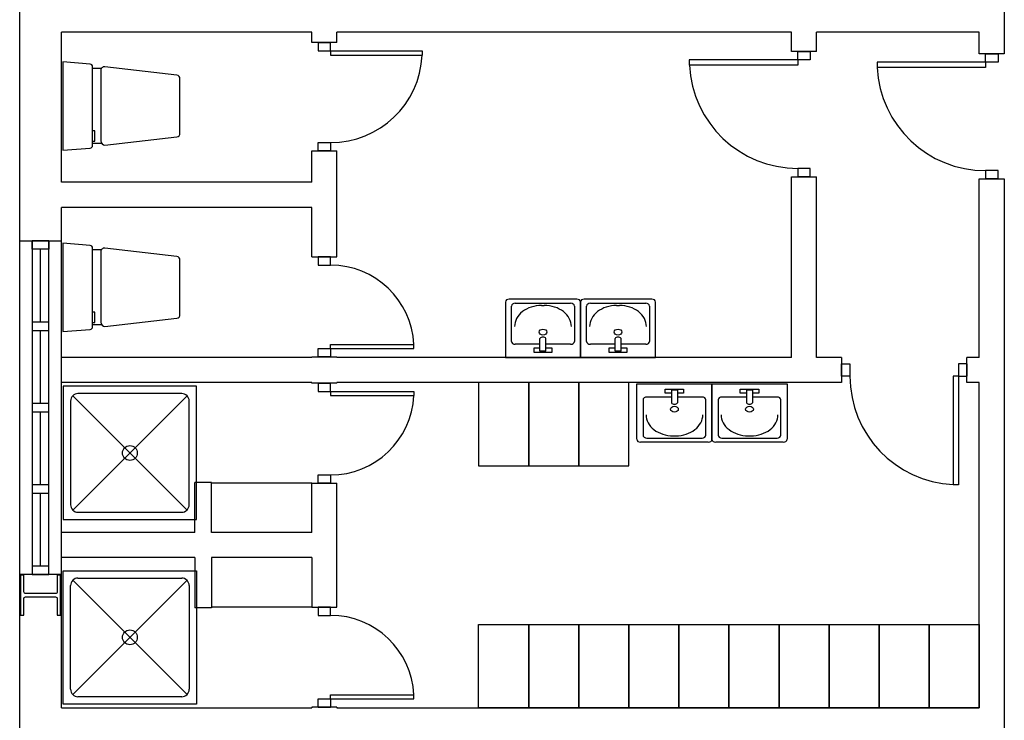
# Model space of a CAD drawing. Header units: millimetres. Extents: x -559 to 10735, y -2326 to 222.
# Tile 637 of 656: x 8330 to 8362, y -820 to -798. Entities that reach past the tile are written whole.
import ezdxf

# ---------------------------------------------------------------- set-up
doc = ezdxf.new("R2010")
doc.units = ezdxf.units.MM
doc.header["$LTSCALE"] = 4
doc.layers.add('Planta Baixa', color=251, linetype='Continuous')

# ---------------------------------------------------------------- blocks, each defined once
blk = doc.blocks.new('A1095D1-flat-13-flat-1')
at = {"color": 9}
for p, q in [((-0.3, 0), (-0.3, -0.5)), ((0, 0), (-0.3, 0)), ((0, -0.5), (0, 0)), ((-0.3, -0.5), (0, -0.5))]:
    blk.add_line(p, q, dxfattribs=at)
blk = doc.blocks.new('A1095D1-flat-12-flat-1')
at = {"color": 9}
for p, q in [((-0.3, 0), (-0.3, -0.5)), ((0, 0), (-0.3, 0)), ((0, -0.5), (0, 0)), ((-0.3, -0.5), (0, -0.5))]:
    blk.add_line(p, q, dxfattribs=at)
blk = doc.blocks.new('A1095D1-flat-11-flat-1')
at = {"color": 9}
for p, q in [((-0.3, 0), (-0.3, -0.5)), ((0, 0), (-0.3, 0)), ((0, -0.5), (0, 0)), ((-0.3, -0.5), (0, -0.5))]:
    blk.add_line(p, q, dxfattribs=at)
blk = doc.blocks.new('AUD30D1S-flat-7-flat-1')
at = {"color": 9}
for p, q in [((0, -0.25), (0, -0.2257)), ((0, -0.2257), (0.4999, -0.2257)), ((0.4999, -0.25), (0.4999, -0.2257)), ((0, -0.25), (0.4999, -0.25))]:
    blk.add_line(p, q, dxfattribs=at)
blk.add_ellipse((0, -0.25), major_axis=(-0.3535, 0.3535), ratio=1, start_param=3.975621, end_param=5.497787, dxfattribs=at)
blk = doc.blocks.new('A1064DA-flat-2-flat-1')
at = {"color": 9}
for p, q in [((0, -0.4), (0, 0.4)), ((0, 0.4), (0.8, 0.4)), ((0.0889, 0.3556), (0.7111, 0.3556)), ((0.8, 0.4), (0.8, -0.4)), ((0.0444, -0.3111), (0.0444, 0.3111)), ((0.7425, 0.3425), (0.0575, -0.3425)), ((0.0575, 0.3425), (0.7425, -0.3425)), ((0.7556, 0.3111), (0.7556, -0.3111)), ((0.8, -0.4), (0, -0.4)), ((0.7111, -0.3556), (0.0889, -0.3556))]:
    blk.add_line(p, q, dxfattribs=at)
for centre, major_axis, start_param, end_param in [((0.0889, 0.3111), (0.0314, -0.0314), 2.356194, 3.926992), ((0.7111, 0.3111), (0.0314, -0.0314), 0.785397, 2.356195), ((0.4, 0), (0.0314, -0.0314), 0.785398, 7.068583), ((0.0889, -0.3111), (-0.0314, -0.0314), -0.785399, 0.785399), ((0.7111, -0.3111), (-0.0314, -0.0314), 0.785397, 2.356195)]:
    blk.add_ellipse(centre, major_axis=major_axis, ratio=1, start_param=start_param, end_param=end_param, dxfattribs=at)
blk = doc.blocks.new('AUD18D1S-flat-38-flat-1')
at = {"color": 9}
for p, q in [((-0.075, 0), (0.075, 0)), ((0.075, -0.6), (-0.075, -0.6))]:
    blk.add_line(p, q, dxfattribs=at)
blk = doc.blocks.new('AUD19D1S-flat-38-flat-1')
at = {"color": 9}
for p, q in [((0, 0), (0, 0)), ((0, -0.6), (0, -0.6))]:
    blk.add_line(p, q, dxfattribs=at)
blk = doc.blocks.new('AUD37D1S-flat-100-flat-1')
at = {"color": 9}
for p, q in [((0.0375, 0), (-0.0375, 0)), ((-0.0375, 0), (-0.0375, -0.05)), ((0.0375, -0.05), (0.0375, 0)), ((-0.0375, -0.05), (0.0375, -0.05))]:
    blk.add_line(p, q, dxfattribs=at)
at = {"color": 9, "oblique": 22.61986, "width": 1.083333, "flags": 3}
for p in [(-0.0375, -0.05), (0, -0.05), (0.0375, -0.05)]:
    blk.add_attdef('JAMBPT', p, '', height=0.00588, rotation=326.30993, dxfattribs=at)
at = {"color": 9, "width": 0.666667, "flags": 3}
for p in [(0, -0.05), (0.0375, -0.05)]:
    blk.add_attdef('JAMBPT', p, '', height=0.0075, rotation=270, dxfattribs=at)
blk = doc.blocks.new('AUD37D1S-flat-99-flat-1')
at = {"color": 9}
for p, q in [((-0.0375, 0.05), (0.0375, 0.05)), ((-0.0375, 0), (-0.0375, 0.05)), ((0.0375, 0), (-0.0375, 0)), ((0.0375, 0.05), (0.0375, 0))]:
    blk.add_line(p, q, dxfattribs=at)
at = {"color": 9, "text_generation_flag": 4, "flags": 3}
for p, height, rotation, width in [((-0.0375, 0.05), 0.00588, 33.69007, 1.083333), ((0, 0.05), 0.0075, 90, 0.666667), ((0, 0.05), 0.00588, 33.69007, 1.083333), ((0.0375, 0.05), 0.0075, 90, 0.666667), ((0.0375, 0.05), 0.00588, 33.69007, 1.083333)]:
    blk.add_attdef('JAMBPT', p, '', height=height, rotation=rotation, dxfattribs=dict(at, width=width))
blk = doc.blocks.new('AUD41D1S-flat-24-flat-1')
at = {"color": 9}
for p, q in [((0.0375, 0.3), (-0.0375, 0.3)), ((-0.0375, -0.3), (0.0375, -0.3))]:
    blk.add_line(p, q, dxfattribs=at)
blk = doc.blocks.new('AUD30D1S-flat-6-flat-1')
at = {"color": 9}
for p, q in [((0, 0.25), (0, 0.2257)), ((0, 0.25), (0.4999, 0.25)), ((0.4999, 0.25), (0.4999, 0.2257)), ((0, 0.2257), (0.4999, 0.2257))]:
    blk.add_line(p, q, dxfattribs=at)
blk.add_ellipse((0, 0.25), major_axis=(-0.3535, -0.3535), ratio=1, start_param=0.785398, end_param=2.307564, dxfattribs=at)
blk = doc.blocks.new('AUD41D1S-flat-23-flat-1')
at = {"color": 9}
for p, q in [((-0.0375, 0.3), (0.0375, 0.3)), ((0.0375, -0.3), (-0.0375, -0.3))]:
    blk.add_line(p, q, dxfattribs=at)
blk = doc.blocks.new('AUD37D1S-flat-98-flat-1')
at = {"color": 9}
for p, q in [((0.0375, 0), (-0.0375, 0)), ((-0.0375, 0), (-0.0375, -0.05)), ((0.0375, -0.05), (0.0375, 0)), ((-0.0375, -0.05), (0.0375, -0.05))]:
    blk.add_line(p, q, dxfattribs=at)
at = {"color": 9, "oblique": 22.61986, "width": 1.083333, "flags": 3}
for p in [(-0.0375, -0.05), (0, -0.05), (0.0375, -0.05)]:
    blk.add_attdef('JAMBPT', p, '', height=0.00588, rotation=326.30993, dxfattribs=at)
at = {"color": 9, "width": 0.666667, "flags": 3}
for p in [(0, -0.05), (0.0375, -0.05)]:
    blk.add_attdef('JAMBPT', p, '', height=0.0075, rotation=270, dxfattribs=at)
blk = doc.blocks.new('AUD37D1S-flat-97-flat-1')
at = {"color": 9}
for p, q in [((-0.0375, 0.05), (0.0375, 0.05)), ((-0.0375, 0), (-0.0375, 0.05)), ((0.0375, 0), (-0.0375, 0)), ((0.0375, 0.05), (0.0375, 0))]:
    blk.add_line(p, q, dxfattribs=at)
at = {"color": 9, "text_generation_flag": 4, "flags": 3}
for p, height, rotation, width in [((-0.0375, 0.05), 0.00588, 33.69007, 1.083333), ((0, 0.05), 0.0075, 90, 0.666667), ((0, 0.05), 0.00588, 33.69007, 1.083333), ((0.0375, 0.05), 0.0075, 90, 0.666667), ((0.0375, 0.05), 0.00588, 33.69007, 1.083333)]:
    blk.add_attdef('JAMBPT', p, '', height=height, rotation=rotation, dxfattribs=dict(at, width=width))
blk = doc.blocks.new('AUD19D1S-flat-37-flat-1')
at = {"color": 9}
for p, q in [((0, 0.6), (0, 0.6)), ((0, 0), (0, 0))]:
    blk.add_line(p, q, dxfattribs=at)
blk = doc.blocks.new('AUD18D1S-flat-37-flat-1')
at = {"color": 9}
for p, q in [((0.075, 0.6), (-0.075, 0.6)), ((-0.075, 0), (0.075, 0))]:
    blk.add_line(p, q, dxfattribs=at)
blk = doc.blocks.new('A1138DB-flat-5-flat-1')
at = {"color": 9}
for p, q in [((-0.225, -0.3325), (-0.225, 0)), ((-0.225, 0), (0.225, 0)), ((0.225, 0), (0.225, -0.3325)), ((-0.0551, -0.0563), (-0.0551, -0.0319)), ((-0.0551, -0.0319), (0.0551, -0.0319)), ((-0.018, -0.0563), (-0.0551, -0.0563)), ((-0.018, -0.0382), (-0.018, -0.1144)), ((0.018, -0.0382), (-0.018, -0.0382)), ((0.018, -0.0382), (0.018, -0.1144)), ((0.0551, -0.0563), (0.018, -0.0563)), ((0.0551, -0.0319), (0.0551, -0.0563)), ((-0.1882, -0.0968), (-0.1882, -0.3081)), ((-0.018, -0.0793), (-0.1657, -0.0793)), ((0.1657, -0.0793), (0.018, -0.0793)), ((0.1882, -0.3081), (0.1882, -0.0968)), ((0.2025, -0.35), (-0.2025, -0.35)), ((-0.1882, -0.3081), (-0.1882, -0.3081)), ((-0.1657, -0.3256), (0.1657, -0.3256)), ((-0.0082, -0.3116), (0.0082, -0.3116))]:
    blk.add_line(p, q, dxfattribs=at)
for centre, major_axis, start_param, end_param in [((-0.1657, -0.0968), (-0.0225, 0), 4.712388, 6.283186), ((0, -0.1058), (0.0212, 0), 3.694408, 5.73037), ((0.1657, -0.0968), (-0.0225, 0), 3.141592, 4.71239), ((0, -0.1521), (-0.0232, 0), 1.570796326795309, 7.853981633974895), ((-0.0082, -0.1856), (0.162, 0), 3.141592, 4.71239), ((0.0082, -0.1856), (0.162, 0), 4.712388, 6.283186), ((-0.2025, -0.3325), (-0.0225, 0), 0, 1.570796), ((-0.1657, -0.3081), (0.0225, 0), 3.141592, 4.71239), ((0.1657, -0.3081), (0.0225, 0), 4.712388, 6.283186), ((0.2025, -0.3325), (0.0225, 0), 4.712389, 6.283185)]:
    blk.add_ellipse(centre, major_axis=major_axis, ratio=0.777778, start_param=start_param, end_param=end_param, dxfattribs=at)
blk = doc.blocks.new('A1138DB-flat-4-flat-1')
at = {"color": 9}
for p, q in [((-0.225, 0.3325), (-0.225, 0)), ((0.2025, 0.35), (-0.2025, 0.35)), ((-0.1882, 0.0968), (-0.1882, 0.3081)), ((-0.1882, 0.3081), (-0.1882, 0.3081)), ((-0.1657, 0.3256), (0.1657, 0.3256)), ((-0.0082, 0.3116), (0.0082, 0.3116)), ((0.1882, 0.3081), (0.1882, 0.0968)), ((0.225, 0), (0.225, 0.3325)), ((-0.018, 0.0793), (-0.1657, 0.0793)), ((-0.018, 0.0382), (-0.018, 0.1144)), ((0.018, 0.0382), (0.018, 0.1144)), ((0.1657, 0.0793), (0.018, 0.0793)), ((-0.225, 0), (0.225, 0)), ((-0.0551, 0.0563), (-0.0551, 0.0319)), ((-0.018, 0.0563), (-0.0551, 0.0563)), ((-0.0551, 0.0319), (0.0551, 0.0319)), ((0.018, 0.0382), (-0.018, 0.0382)), ((0.0551, 0.0563), (0.018, 0.0563)), ((0.0551, 0.0319), (0.0551, 0.0563))]:
    blk.add_line(p, q, dxfattribs=at)
for centre, major_axis, start_param, end_param in [((-0.2025, 0.3325), (-0.0225, 0), -1.570796, 0), ((-0.1657, 0.3081), (0.0225, 0), 1.570796, 3.141593), ((-0.0082, 0.1856), (0.162, 0), 1.570796, 3.141593), ((0.0082, 0.1856), (0.162, 0), -0.000001, 1.570797), ((0.1657, 0.3081), (0.0225, 0), -0.000001, 1.570797), ((0.2025, 0.3325), (0.0225, 0), 0, 1.570796), ((0, 0.1521), (-0.0232, 0), -1.570796, 4.712389), ((0, 0.1058), (0.0212, 0), 0.552816, 2.588777), ((-0.1657, 0.0968), (-0.0225, 0), -0.000001, 1.570797), ((0.1657, 0.0968), (-0.0225, 0), 1.570796, 3.141593)]:
    blk.add_ellipse(centre, major_axis=major_axis, ratio=0.777778, start_param=start_param, end_param=end_param, dxfattribs=at)
blk = doc.blocks.new('A1138DB-flat-3-flat-1')
at = {"color": 9}
for p, q in [((-0.225, -0.3325), (-0.225, 0)), ((-0.225, 0), (0.225, 0)), ((0.225, 0), (0.225, -0.3325)), ((-0.0551, -0.0563), (-0.0551, -0.0319)), ((-0.0551, -0.0319), (0.0551, -0.0319)), ((-0.018, -0.0563), (-0.0551, -0.0563)), ((-0.018, -0.0382), (-0.018, -0.1144)), ((0.018, -0.0382), (-0.018, -0.0382)), ((0.018, -0.0382), (0.018, -0.1144)), ((0.0551, -0.0563), (0.018, -0.0563)), ((0.0551, -0.0319), (0.0551, -0.0563)), ((-0.1882, -0.0968), (-0.1882, -0.3081)), ((-0.018, -0.0793), (-0.1657, -0.0793)), ((0.1657, -0.0793), (0.018, -0.0793)), ((0.1882, -0.3081), (0.1882, -0.0968)), ((0.2025, -0.35), (-0.2025, -0.35)), ((-0.1882, -0.3081), (-0.1882, -0.3081)), ((-0.1657, -0.3256), (0.1657, -0.3256)), ((-0.0082, -0.3116), (0.0082, -0.3116))]:
    blk.add_line(p, q, dxfattribs=at)
for centre, major_axis, start_param, end_param in [((-0.1657, -0.0968), (-0.0225, 0), 4.712388, 6.283186), ((0, -0.1058), (0.0212, 0), 3.694408, 5.73037), ((0.1657, -0.0968), (-0.0225, 0), 3.141592, 4.71239), ((0, -0.1521), (-0.0232, 0), 1.570796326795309, 7.853981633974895), ((-0.0082, -0.1856), (0.162, 0), 3.141592, 4.71239), ((0.0082, -0.1856), (0.162, 0), 4.712388, 6.283186), ((-0.2025, -0.3325), (-0.0225, 0), 0, 1.570796), ((-0.1657, -0.3081), (0.0225, 0), 3.141592, 4.71239), ((0.1657, -0.3081), (0.0225, 0), 4.712388, 6.283186), ((0.2025, -0.3325), (0.0225, 0), 4.712389, 6.283185)]:
    blk.add_ellipse(centre, major_axis=major_axis, ratio=0.777778, start_param=start_param, end_param=end_param, dxfattribs=at)
blk = doc.blocks.new('AUD29D1S-flat-21-flat-1')
at = {"color": 9}
for p, q in [((0.325, 0), (0.2934, 0)), ((0.2934, 0), (0.2934, -0.65)), ((0.325, 0), (0.325, -0.65)), ((0.325, -0.65), (0.2934, -0.65))]:
    blk.add_line(p, q, dxfattribs=at)
blk.add_ellipse((0.325, 0), major_axis=(0.4596, 0.4596), ratio=1, start_param=2.356194, end_param=3.878361, dxfattribs=at)
blk = doc.blocks.new('AUD41D1S-flat-22-flat-1')
at = {"color": 9}
for p, q in [((-0.375, -0.0375), (-0.375, 0.0375)), ((0.375, 0.0375), (0.375, -0.0375))]:
    blk.add_line(p, q, dxfattribs=at)
blk = doc.blocks.new('AUD37D1S-flat-96-flat-1')
at = {"color": 9}
for p, q in [((-0.05, 0.0375), (-0.05, -0.0375)), ((0, 0.0375), (-0.05, 0.0375)), ((0, -0.0375), (0, 0.0375)), ((-0.05, -0.0375), (0, -0.0375))]:
    blk.add_line(p, q, dxfattribs=at)
at = {"color": 9, "width": 0.666667, "flags": 3}
for p in [(-0.05, 0), (-0.05, -0.0375)]:
    blk.add_attdef('JAMBPT', p, '', height=0.0075, rotation=180, dxfattribs=at)
at = {"color": 9, "oblique": 22.61986, "width": 1.083333, "flags": 3}
for p in [(-0.05, 0.0375), (-0.05, 0), (-0.05, -0.0375)]:
    blk.add_attdef('JAMBPT', p, '', height=0.00588, rotation=236.30993, dxfattribs=at)
blk = doc.blocks.new('AUD37D1S-flat-95-flat-1')
at = {"color": 9}
for p, q in [((0, -0.0375), (0, 0.0375)), ((0, 0.0375), (0.05, 0.0375)), ((0.05, 0.0375), (0.05, -0.0375)), ((0.05, -0.0375), (0, -0.0375))]:
    blk.add_line(p, q, dxfattribs=at)
at = {"color": 9, "text_generation_flag": 4, "width": 1.083333, "flags": 3}
for p in [(0.05, 0.0375), (0.05, 0), (0.05, -0.0375)]:
    blk.add_attdef('JAMBPT', p, '', height=0.00588, rotation=303.69007, dxfattribs=at)
at = {"color": 9, "text_generation_flag": 4, "width": 0.666667, "flags": 3}
for p in [(0.05, 0), (0.05, -0.0375)]:
    blk.add_attdef('JAMBPT', p, '', height=0.0075, dxfattribs=at)
blk = doc.blocks.new('AUD19D1S-flat-36-flat-1')
at = {"color": 9}
for p, q in [((0, 0), (0, 0)), ((0.75, 0), (0.75, 0))]:
    blk.add_line(p, q, dxfattribs=at)
blk = doc.blocks.new('AUD18D1S-flat-36-flat-1')
at = {"color": 9}
for p, q in [((0, 0.075), (0, -0.075)), ((0.75, -0.075), (0.75, 0.075))]:
    blk.add_line(p, q, dxfattribs=at)
blk = doc.blocks.new('AUD29D1S-flat-20-flat-1')
at = {"color": 9}
for p, q in [((-0.65, 0.325), (-0.65, 0.2934)), ((0, 0.325), (-0.65, 0.325)), ((0, 0.325), (0, 0.2934)), ((0, 0.2934), (-0.65, 0.2934))]:
    blk.add_line(p, q, dxfattribs=at)
blk.add_ellipse((0, 0.325), major_axis=(0.4596, -0.4596), ratio=1, start_param=-2.307564, end_param=-0.785398, dxfattribs=at)
blk = doc.blocks.new('AUD41D1S-flat-21-flat-1')
at = {"color": 9}
for p, q in [((-0.0375, 0.375), (0.0375, 0.375)), ((0.0375, -0.375), (-0.0375, -0.375))]:
    blk.add_line(p, q, dxfattribs=at)
blk = doc.blocks.new('AUD37D1S-flat-94-flat-1')
at = {"color": 9}
for p, q in [((-0.0375, 0.05), (-0.0375, 0)), ((0.0375, 0.05), (-0.0375, 0.05)), ((-0.0375, 0), (0.0375, 0)), ((0.0375, 0), (0.0375, 0.05))]:
    blk.add_line(p, q, dxfattribs=at)
at = {"color": 9, "oblique": 22.61986, "width": 1.083333, "flags": 3}
for p in [(-0.0375, 0.05), (0, 0.05), (0.0375, 0.05)]:
    blk.add_attdef('JAMBPT', p, '', height=0.00588, rotation=146.30993, dxfattribs=at)
at = {"color": 9, "width": 0.666667, "flags": 3}
for p in [(-0.0375, 0.05), (0, 0.05)]:
    blk.add_attdef('JAMBPT', p, '', height=0.0075, rotation=90, dxfattribs=at)
blk = doc.blocks.new('AUD37D1S-flat-93-flat-1')
at = {"color": 9}
for p, q in [((-0.0375, 0), (0.0375, 0)), ((-0.0375, -0.05), (-0.0375, 0)), ((0.0375, 0), (0.0375, -0.05)), ((0.0375, -0.05), (-0.0375, -0.05))]:
    blk.add_line(p, q, dxfattribs=at)
at = {"color": 9, "text_generation_flag": 4, "flags": 3}
for p, height, rotation, width in [((-0.0375, -0.05), 0.00588, 213.69007, 1.083333), ((-0.0375, -0.05), 0.0075, 270, 0.666667), ((0, -0.05), 0.00588, 213.69007, 1.083333), ((0, -0.05), 0.0075, 270, 0.666667), ((0.0375, -0.05), 0.00588, 213.69007, 1.083333)]:
    blk.add_attdef('JAMBPT', p, '', height=height, rotation=rotation, dxfattribs=dict(at, width=width))
blk = doc.blocks.new('AUD19D1S-flat-35-flat-1')
at = {"color": 9}
for p, q in [((0, 0), (0, 0)), ((0, -0.75), (0, -0.75))]:
    blk.add_line(p, q, dxfattribs=at)
blk = doc.blocks.new('AUD18D1S-flat-35-flat-1')
at = {"color": 9}
for p, q in [((0.075, 0), (-0.075, 0)), ((-0.075, -0.75), (0.075, -0.75))]:
    blk.add_line(p, q, dxfattribs=at)
blk = doc.blocks.new('AUD29D1S-flat-19-flat-1')
at = {"color": 9}
for p, q in [((-0.65, 0.325), (-0.65, 0.2934)), ((0, 0.325), (-0.65, 0.325)), ((0, 0.325), (0, 0.2934)), ((0, 0.2934), (-0.65, 0.2934))]:
    blk.add_line(p, q, dxfattribs=at)
blk.add_ellipse((0, 0.325), major_axis=(0.4596, -0.4596), ratio=1, start_param=-2.307564, end_param=-0.785398, dxfattribs=at)
blk = doc.blocks.new('AUD41D1S-flat-20-flat-1')
at = {"color": 9}
for p, q in [((-0.0375, 0.375), (0.0375, 0.375)), ((0.0375, -0.375), (-0.0375, -0.375))]:
    blk.add_line(p, q, dxfattribs=at)
blk = doc.blocks.new('AUD37D1S-flat-92-flat-1')
at = {"color": 9}
for p, q in [((-0.0375, 0.05), (-0.0375, 0)), ((0.0375, 0.05), (-0.0375, 0.05)), ((-0.0375, 0), (0.0375, 0)), ((0.0375, 0), (0.0375, 0.05))]:
    blk.add_line(p, q, dxfattribs=at)
at = {"color": 9, "oblique": 22.61986, "width": 1.083333, "flags": 3}
for p in [(-0.0375, 0.05), (0, 0.05), (0.0375, 0.05)]:
    blk.add_attdef('JAMBPT', p, '', height=0.00588, rotation=146.30993, dxfattribs=at)
at = {"color": 9, "width": 0.666667, "flags": 3}
for p in [(-0.0375, 0.05), (0, 0.05)]:
    blk.add_attdef('JAMBPT', p, '', height=0.0075, rotation=90, dxfattribs=at)
blk = doc.blocks.new('AUD37D1S-flat-91-flat-1')
at = {"color": 9}
for p, q in [((-0.0375, 0), (0.0375, 0)), ((-0.0375, -0.05), (-0.0375, 0)), ((0.0375, 0), (0.0375, -0.05)), ((0.0375, -0.05), (-0.0375, -0.05))]:
    blk.add_line(p, q, dxfattribs=at)
at = {"color": 9, "text_generation_flag": 4, "flags": 3}
for p, height, rotation, width in [((-0.0375, -0.05), 0.00588, 213.69007, 1.083333), ((-0.0375, -0.05), 0.0075, 270, 0.666667), ((0, -0.05), 0.00588, 213.69007, 1.083333), ((0, -0.05), 0.0075, 270, 0.666667), ((0.0375, -0.05), 0.00588, 213.69007, 1.083333)]:
    blk.add_attdef('JAMBPT', p, '', height=height, rotation=rotation, dxfattribs=dict(at, width=width))
blk = doc.blocks.new('AUD19D1S-flat-34-flat-1')
at = {"color": 9}
for p, q in [((0, 0), (0, 0)), ((0, -0.75), (0, -0.75))]:
    blk.add_line(p, q, dxfattribs=at)
blk = doc.blocks.new('AUD18D1S-flat-34-flat-1')
at = {"color": 9}
for p, q in [((0.075, 0), (-0.075, 0)), ((-0.075, -0.75), (0.075, -0.75))]:
    blk.add_line(p, q, dxfattribs=at)
blk = doc.blocks.new('A1095D1-flat-10-flat-1')
at = {"color": 9}
for p, q in [((-0.3, 0), (-0.3, 0.5)), ((-0.3, 0.5), (0, 0.5)), ((0, 0.5), (0, 0)), ((0, 0), (-0.3, 0))]:
    blk.add_line(p, q, dxfattribs=at)
blk = doc.blocks.new('A1095D1-flat-9-flat-1')
at = {"color": 9}
for p, q in [((-0.3, 0), (-0.3, 0.5)), ((-0.3, 0.5), (0, 0.5)), ((0, 0.5), (0, 0)), ((0, 0), (-0.3, 0))]:
    blk.add_line(p, q, dxfattribs=at)
blk = doc.blocks.new('A1095D1-flat-8-flat-1')
at = {"color": 9}
for p, q in [((-0.3, 0), (-0.3, 0.5)), ((-0.3, 0.5), (0, 0.5)), ((0, 0.5), (0, 0)), ((0, 0), (-0.3, 0))]:
    blk.add_line(p, q, dxfattribs=at)
blk = doc.blocks.new('A1095D1-flat-7-flat-1')
at = {"color": 9}
for p, q in [((-0.3, 0), (-0.3, 0.5)), ((-0.3, 0.5), (0, 0.5)), ((0, 0.5), (0, 0)), ((0, 0), (-0.3, 0))]:
    blk.add_line(p, q, dxfattribs=at)
blk = doc.blocks.new('A1095D1-flat-6-flat-1')
at = {"color": 9}
for p, q in [((-0.3, 0), (-0.3, 0.5)), ((-0.3, 0.5), (0, 0.5)), ((0, 0.5), (0, 0)), ((0, 0), (-0.3, 0))]:
    blk.add_line(p, q, dxfattribs=at)
blk = doc.blocks.new('A1095D1-flat-5-flat-1')
at = {"color": 9}
for p, q in [((-0.3, 0), (-0.3, 0.5)), ((-0.3, 0.5), (0, 0.5)), ((0, 0.5), (0, 0)), ((0, 0), (-0.3, 0))]:
    blk.add_line(p, q, dxfattribs=at)
blk = doc.blocks.new('A1095D1-flat-4-flat-1')
at = {"color": 9}
for p, q in [((-0.3, 0), (-0.3, 0.5)), ((-0.3, 0.5), (0, 0.5)), ((0, 0.5), (0, 0)), ((0, 0), (-0.3, 0))]:
    blk.add_line(p, q, dxfattribs=at)
blk = doc.blocks.new('A1095D1-flat-3-flat-1')
at = {"color": 9}
for p, q in [((-0.3, 0), (-0.3, 0.5)), ((-0.3, 0.5), (0, 0.5)), ((0, 0.5), (0, 0)), ((0, 0), (-0.3, 0))]:
    blk.add_line(p, q, dxfattribs=at)
blk = doc.blocks.new('A1095D1-flat-2-flat-1')
at = {"color": 9}
for p, q in [((-0.3, 0), (-0.3, 0.5)), ((-0.3, 0.5), (0, 0.5)), ((0, 0.5), (0, 0)), ((0, 0), (-0.3, 0))]:
    blk.add_line(p, q, dxfattribs=at)
blk = doc.blocks.new('A1095D1-flat-1-flat-1')
at = {"color": 9}
for p, q in [((-0.3, 0), (-0.3, 0.5)), ((-0.3, 0.5), (0, 0.5)), ((0, 0.5), (0, 0)), ((0, 0), (-0.3, 0))]:
    blk.add_line(p, q, dxfattribs=at)
blk = doc.blocks.new('A1064DA-flat-1-flat-1')
at = {"color": 9}
for p, q in [((0.8, 0.4), (0, 0.4)), ((0, 0.4), (0, -0.4)), ((0.7111, 0.3556), (0.0889, 0.3556)), ((0.8, -0.4), (0.8, 0.4)), ((0.0444, 0.3111), (0.0444, -0.3111)), ((0.7425, -0.3425), (0.0575, 0.3425)), ((0.0575, -0.3425), (0.7425, 0.3425)), ((0.7556, -0.3111), (0.7556, 0.3111)), ((0, -0.4), (0.8, -0.4)), ((0.0889, -0.3556), (0.7111, -0.3556))]:
    blk.add_line(p, q, dxfattribs=at)
for centre, major_axis, start_param, end_param in [((0.0889, 0.3111), (-0.0314, 0.0314), -0.785399, 0.785399), ((0.7111, 0.3111), (-0.0314, 0.0314), 3.92699, 5.497788), ((0.4, 0), (-0.0314, 0.0314), 3.926991, 10.210176), ((0.0889, -0.3111), (0.0314, 0.0314), 2.356194, 3.926992), ((0.7111, -0.3111), (0.0314, 0.0314), 3.92699, 5.497788)]:
    blk.add_ellipse(centre, major_axis=major_axis, ratio=1, start_param=start_param, end_param=end_param, dxfattribs=at)
blk = doc.blocks.new('AUD30D1S-flat-5-flat-1')
at = {"color": 9}
for p, q in [((0, 0.275), (0, 0.2483)), ((0, 0.275), (0.5498, 0.275)), ((0, 0.2483), (0.5498, 0.2483)), ((0.5498, 0.275), (0.5498, 0.2483))]:
    blk.add_line(p, q, dxfattribs=at)
blk.add_ellipse((0, 0.275), major_axis=(-0.3888, -0.3888), ratio=1, start_param=0.785398, end_param=2.307564, dxfattribs=at)
blk = doc.blocks.new('AUD41D1S-flat-19-flat-1')
at = {"color": 9}
for p, q in [((-0.0375, 0.325), (0.0375, 0.325)), ((0.0375, -0.325), (-0.0375, -0.325))]:
    blk.add_line(p, q, dxfattribs=at)
blk = doc.blocks.new('AUD37D1S-flat-90-flat-1')
at = {"color": 9}
for p, q in [((0.0375, 0), (-0.0375, 0)), ((-0.0375, 0), (-0.0375, -0.05)), ((0.0375, -0.05), (0.0375, 0)), ((-0.0375, -0.05), (0.0375, -0.05))]:
    blk.add_line(p, q, dxfattribs=at)
at = {"color": 9, "oblique": 22.61986, "width": 1.083333, "flags": 3}
for p in [(-0.0375, -0.05), (0, -0.05), (0.0375, -0.05)]:
    blk.add_attdef('JAMBPT', p, '', height=0.00588, rotation=326.30993, dxfattribs=at)
at = {"color": 9, "width": 0.666667, "flags": 3}
for p in [(0, -0.05), (0.0375, -0.05)]:
    blk.add_attdef('JAMBPT', p, '', height=0.0075, rotation=270, dxfattribs=at)
blk = doc.blocks.new('AUD37D1S-flat-89-flat-1')
at = {"color": 9}
for p, q in [((-0.0375, 0.05), (0.0375, 0.05)), ((-0.0375, 0), (-0.0375, 0.05)), ((0.0375, 0), (-0.0375, 0)), ((0.0375, 0.05), (0.0375, 0))]:
    blk.add_line(p, q, dxfattribs=at)
at = {"color": 9, "text_generation_flag": 4, "flags": 3}
for p, height, rotation, width in [((-0.0375, 0.05), 0.00588, 33.69007, 1.083333), ((0, 0.05), 0.0075, 90, 0.666667), ((0, 0.05), 0.00588, 33.69007, 1.083333), ((0.0375, 0.05), 0.0075, 90, 0.666667), ((0.0375, 0.05), 0.00588, 33.69007, 1.083333)]:
    blk.add_attdef('JAMBPT', p, '', height=height, rotation=rotation, dxfattribs=dict(at, width=width))
blk = doc.blocks.new('AUD19D1S-flat-33-flat-1')
at = {"color": 9}
for p, q in [((0, 0.65), (0, 0.65)), ((0, 0), (0, 0))]:
    blk.add_line(p, q, dxfattribs=at)
blk = doc.blocks.new('AUD18D1S-flat-33-flat-1')
at = {"color": 9}
for p, q in [((0.075, 0.65), (-0.075, 0.65)), ((-0.075, 0), (0.075, 0))]:
    blk.add_line(p, q, dxfattribs=at)
blk = doc.blocks.new('A1138DB-flat-2-flat-1')
at = {"color": 9}
for p, q in [((-0.225, 0.3325), (-0.225, 0)), ((0.2025, 0.35), (-0.2025, 0.35)), ((-0.1882, 0.0968), (-0.1882, 0.3081)), ((-0.1882, 0.3081), (-0.1882, 0.3081)), ((-0.1657, 0.3256), (0.1657, 0.3256)), ((-0.0082, 0.3116), (0.0082, 0.3116)), ((0.1882, 0.3081), (0.1882, 0.0968)), ((0.225, 0), (0.225, 0.3325)), ((-0.018, 0.0793), (-0.1657, 0.0793)), ((-0.018, 0.0382), (-0.018, 0.1144)), ((0.018, 0.0382), (0.018, 0.1144)), ((0.1657, 0.0793), (0.018, 0.0793)), ((-0.225, 0), (0.225, 0)), ((-0.0551, 0.0563), (-0.0551, 0.0319)), ((-0.018, 0.0563), (-0.0551, 0.0563)), ((-0.0551, 0.0319), (0.0551, 0.0319)), ((0.018, 0.0382), (-0.018, 0.0382)), ((0.0551, 0.0563), (0.018, 0.0563)), ((0.0551, 0.0319), (0.0551, 0.0563))]:
    blk.add_line(p, q, dxfattribs=at)
for centre, major_axis, start_param, end_param in [((-0.2025, 0.3325), (-0.0225, 0), -1.570796, 0), ((-0.1657, 0.3081), (0.0225, 0), 1.570796, 3.141593), ((-0.0082, 0.1856), (0.162, 0), 1.570796, 3.141593), ((0.0082, 0.1856), (0.162, 0), -0.000001, 1.570797), ((0.1657, 0.3081), (0.0225, 0), -0.000001, 1.570797), ((0.2025, 0.3325), (0.0225, 0), 0, 1.570796), ((0, 0.1521), (-0.0232, 0), -1.570796, 4.712389), ((0, 0.1058), (0.0212, 0), 0.552816, 2.588777), ((-0.1657, 0.0968), (-0.0225, 0), -0.000001, 1.570797), ((0.1657, 0.0968), (-0.0225, 0), 1.570796, 3.141593)]:
    blk.add_ellipse(centre, major_axis=major_axis, ratio=0.777778, start_param=start_param, end_param=end_param, dxfattribs=at)
blk = doc.blocks.new('A1113DC-flat-3-flat-1')
at = {"color": 9}
for p, q in [((0.2325, 0.2249), (0.1773, 0.2249)), ((0.2325, -0.2249), (0.1773, -0.2249))]:
    blk.add_line(p, q, dxfattribs=at)
blk.add_lwpolyline([(0, -0.265), (0.1634, -0.2517, 0.403591), (0.1774, -0.2359), (0.1774, 0.2359, 0.377821), (0.1634, 0.2517), (0, 0.265)], format="xyb", close=True, dxfattribs=at)
blk.add_lwpolyline([(0.2279, 0.209), (0.2279, -0.209, 0.386017), (0.2518, -0.2354), (0.682, -0.1856, 0.395235), (0.7012, -0.163), (0.7012, 0.163, 0.366606), (0.682, 0.1856), (0.2518, 0.2354, 0.513791), (0.2279, 0.209, -0.633463)], format="xyb", dxfattribs=at)
blk.add_lwpolyline([(0.1774, -0.2105), (0.1916, -0.2105), (0.1916, -0.1494), (0.1774, -0.1494)], dxfattribs=at)
blk = doc.blocks.new('A1113DC-flat-2-flat-1')
at = {"color": 9}
for p, q in [((0.2325, 0.2249), (0.1773, 0.2249)), ((0.2325, -0.2249), (0.1773, -0.2249))]:
    blk.add_line(p, q, dxfattribs=at)
blk.add_lwpolyline([(0, -0.265), (0.1634, -0.2517, 0.403591), (0.1774, -0.2359), (0.1774, 0.2359, 0.377821), (0.1634, 0.2517), (0, 0.265)], format="xyb", close=True, dxfattribs=at)
blk.add_lwpolyline([(0.2279, 0.209), (0.2279, -0.209, 0.386017), (0.2518, -0.2354), (0.682, -0.1856, 0.395235), (0.7012, -0.163), (0.7012, 0.163, 0.366606), (0.682, 0.1856), (0.2518, 0.2354, 0.513791), (0.2279, 0.209, -0.633463)], format="xyb", dxfattribs=at)
blk.add_lwpolyline([(0.1774, -0.2105), (0.1916, -0.2105), (0.1916, -0.1494), (0.1774, -0.1494)], dxfattribs=at)
blk = doc.blocks.new('AUW01D3S-flat-14-flat-1')
at = {"color": 9}
for p, q in [((-0.125, 0), (-0.125, 2)), ((0.125, 0), (0.125, 2))]:
    blk.add_line(p, q, dxfattribs=at)
blk = doc.blocks.new('AUD18D1S-flat-32-flat-1')
at = {"color": 9}
for p, q in [((-0.125, 2), (0.125, 2)), ((0.125, 0), (-0.125, 0))]:
    blk.add_line(p, q, dxfattribs=at)
blk = doc.blocks.new('AUD19D1S-flat-32-flat-1')
at = {"color": 9}
for p, q in [((0, 2), (0, 2)), ((0, 0), (0, 0))]:
    blk.add_line(p, q, dxfattribs=at)
blk = doc.blocks.new('AUD37D1S-flat-88-flat-1')
at = {"color": 9}
for p, q in [((-0.05, 0.05), (-0.05, 0)), ((0.05, 0.05), (-0.05, 0.05)), ((-0.05, 0), (0.05, 0)), ((0.05, 0), (0.05, 0.05))]:
    blk.add_line(p, q, dxfattribs=at)
at = {"color": 9, "oblique": 36.8699, "width": 1.25, "flags": 3}
for p in [(-0.05, 0.05), (0, 0.05), (0.05, 0.05)]:
    blk.add_attdef('JAMBPT', p, '', height=0.00632, rotation=153.43495, dxfattribs=at)
at = {"color": 9, "width": 0.5, "flags": 3}
for p in [(-0.05, 0.05), (0, 0.05)]:
    blk.add_attdef('JAMBPT', p, '', height=0.01, rotation=90, dxfattribs=at)
blk = doc.blocks.new('AUD37D1S-flat-87-flat-1')
at = {"color": 9}
for p, q in [((-0.05, 0), (0.05, 0)), ((-0.05, -0.05), (-0.05, 0)), ((0.05, 0), (0.05, -0.05)), ((0.05, -0.05), (-0.05, -0.05))]:
    blk.add_line(p, q, dxfattribs=at)
at = {"color": 9, "text_generation_flag": 4, "flags": 3}
for p, height, rotation, width in [((-0.05, -0.05), 0.00632, 206.56505, 1.25), ((-0.05, -0.05), 0.01, 270, 0.5), ((0, -0.05), 0.00632, 206.56505, 1.25), ((0, -0.05), 0.01, 270, 0.5), ((0.05, -0.05), 0.00632, 206.56505, 1.25)]:
    blk.add_attdef('JAMBPT', p, '', height=height, rotation=rotation, dxfattribs=dict(at, width=width))
blk = doc.blocks.new('AUD40D1S-flat-28-flat-1')
at = {"color": 9}
for p, q in [((-0.05, 1), (-0.05, -1)), ((0.05, 1), (-0.05, 1)), ((0.05, -1), (0.05, 1)), ((-0.05, -1), (0.05, -1))]:
    blk.add_line(p, q, dxfattribs=at)
blk = doc.blocks.new('AUD40D1S-flat-27-flat-1')
at = {"color": 9}
for p, q in [((-0.05, 1), (-0.05, -1)), ((0.05, 1), (-0.05, 1)), ((0.05, -1), (0.05, 1)), ((-0.05, -1), (0.05, -1))]:
    blk.add_line(p, q, dxfattribs=at)
blk = doc.blocks.new('AUD37D1S-flat-86-flat-1')
at = {"color": 9}
for p, q in [((-0.05, 0.05), (-0.05, 0)), ((0.05, 0.05), (-0.05, 0.05)), ((-0.05, 0), (0.05, 0)), ((0.05, 0), (0.05, 0.05))]:
    blk.add_line(p, q, dxfattribs=at)
at = {"color": 9, "oblique": 36.8699, "width": 1.25, "flags": 3}
for p in [(-0.05, 0.05), (0, 0.05), (0.05, 0.05)]:
    blk.add_attdef('JAMBPT', p, '', height=0.00632, rotation=153.43495, dxfattribs=at)
at = {"color": 9, "width": 0.5, "flags": 3}
for p in [(-0.05, 0.05), (0, 0.05)]:
    blk.add_attdef('JAMBPT', p, '', height=0.01, rotation=90, dxfattribs=at)
blk = doc.blocks.new('AUD37D1S-flat-85-flat-1')
at = {"color": 9}
for p, q in [((-0.05, 0.05), (-0.05, 0)), ((0.05, 0.05), (-0.05, 0.05)), ((-0.05, 0), (0.05, 0)), ((0.05, 0), (0.05, 0.05))]:
    blk.add_line(p, q, dxfattribs=at)
at = {"color": 9, "oblique": 36.8699, "width": 1.25, "flags": 3}
for p in [(-0.05, 0.05), (0, 0.05), (0.05, 0.05)]:
    blk.add_attdef('JAMBPT', p, '', height=0.00632, rotation=153.43495, dxfattribs=at)
at = {"color": 9, "width": 0.5, "flags": 3}
for p in [(-0.05, 0.05), (0, 0.05)]:
    blk.add_attdef('JAMBPT', p, '', height=0.01, rotation=90, dxfattribs=at)
blk = doc.blocks.new('AUD37D1S-flat-84-flat-1')
at = {"color": 9}
for p, q in [((-0.05, 0.05), (-0.05, 0)), ((0.05, 0.05), (-0.05, 0.05)), ((-0.05, 0), (0.05, 0)), ((0.05, 0), (0.05, 0.05))]:
    blk.add_line(p, q, dxfattribs=at)
at = {"color": 9, "oblique": 36.8699, "width": 1.25, "flags": 3}
for p in [(-0.05, 0.05), (0, 0.05), (0.05, 0.05)]:
    blk.add_attdef('JAMBPT', p, '', height=0.00632, rotation=153.43495, dxfattribs=at)
at = {"color": 9, "width": 0.5, "flags": 3}
for p in [(-0.05, 0.05), (0, 0.05)]:
    blk.add_attdef('JAMBPT', p, '', height=0.01, rotation=90, dxfattribs=at)
blk = doc.blocks.new('AUW01D1S-flat-36-flat-1')
at = {"color": 9}
blk.add_line((0, -0.21875), (0, 0.21875), dxfattribs=at)
blk = doc.blocks.new('AUW01D1S-flat-35-flat-1')
at = {"color": 9}
blk.add_line((0, -0.21875), (0, 0.21875), dxfattribs=at)
blk = doc.blocks.new('AUW01D1S-flat-34-flat-1')
at = {"color": 9}
blk.add_line((0, -0.21875), (0, 0.21875), dxfattribs=at)
blk = doc.blocks.new('AUW01D1S-flat-33-flat-1')
at = {"color": 9}
blk.add_line((0, -0.21875), (0, 0.21875), dxfattribs=at)
blk = doc.blocks.new('AUD30D1S-flat-2-flat-1')
at = {"color": 9}
for p, q in [((0, -0.25), (0, -0.2257)), ((0, -0.2257), (0.4999, -0.2257)), ((0.4999, -0.25), (0.4999, -0.2257)), ((0, -0.25), (0.4999, -0.25))]:
    blk.add_line(p, q, dxfattribs=at)
blk.add_ellipse((0, -0.25), major_axis=(-0.3535, 0.3535), ratio=1, start_param=3.975621, end_param=5.497787, dxfattribs=at)
blk = doc.blocks.new('AUD37D1S-flat-4-flat-1')
at = {"color": 9}
for p, q in [((-0.0375, 0.05), (0.0375, 0.05)), ((-0.0375, 0), (-0.0375, 0.05)), ((0.0375, 0), (-0.0375, 0)), ((0.0375, 0.05), (0.0375, 0))]:
    blk.add_line(p, q, dxfattribs=at)
at = {"color": 9, "text_generation_flag": 4, "flags": 3}
for p, height, rotation, width in [((-0.0375, 0.05), 0.00588, 33.69007, 1.083333), ((0, 0.05), 0.0075, 90, 0.666667), ((0, 0.05), 0.00588, 33.69007, 1.083333), ((0.0375, 0.05), 0.0075, 90, 0.666667), ((0.0375, 0.05), 0.00588, 33.69007, 1.083333)]:
    blk.add_attdef('JAMBPT', p, '', height=height, rotation=rotation, dxfattribs=dict(at, width=width))
blk = doc.blocks.new('AUD37D1S-flat-3-flat-1')
at = {"color": 9}
for p, q in [((0.0375, 0), (-0.0375, 0)), ((-0.0375, 0), (-0.0375, -0.05)), ((0.0375, -0.05), (0.0375, 0)), ((-0.0375, -0.05), (0.0375, -0.05))]:
    blk.add_line(p, q, dxfattribs=at)
at = {"color": 9, "oblique": 22.61986, "width": 1.083333, "flags": 3}
for p in [(-0.0375, -0.05), (0, -0.05), (0.0375, -0.05)]:
    blk.add_attdef('JAMBPT', p, '', height=0.00588, rotation=326.30993, dxfattribs=at)
at = {"color": 9, "width": 0.666667, "flags": 3}
for p in [(0, -0.05), (0.0375, -0.05)]:
    blk.add_attdef('JAMBPT', p, '', height=0.0075, rotation=270, dxfattribs=at)

msp = doc.modelspace()

# ---------------------------------------------------------------- linework, layer by layer
at = {"layer": 'Planta Baixa'}
for p, q in [((8361.82, -790.255), (8361.82, -798.857)), ((8330.1, -804.879), (8330.1, -796.814)), ((8331.444, -802.997), (8331.444, -798.158)), ((8339.509, -798.158), (8331.444, -798.158)), ((8339.509, -798.49), (8339.509, -798.158)), ((8340.315, -798.49), (8340.315, -798.158)), ((8354.965, -798.158), (8340.315, -798.158)), ((8354.965, -798.783), (8354.965, -798.158)), ((8355.772, -798.783), (8355.772, -798.158)), ((8361.013, -798.158), (8355.772, -798.158)), ((8361.013, -798.857), (8361.013, -798.158)), ((8339.509, -802.997), (8339.509, -801.984)), ((8340.315, -805.395), (8340.315, -801.984)), ((8354.965, -808.642), (8354.965, -802.815)), ((8355.772, -808.642), (8355.772, -802.815)), ((8339.509, -802.997), (8331.444, -802.997)), ((8361.013, -808.642), (8361.013, -802.889)), ((8361.82, -802.889), (8361.82, -837.782)), ((8339.509, -803.803), (8331.444, -803.803)), ((8331.444, -808.642), (8331.444, -803.803)), ((8339.509, -805.395), (8339.509, -803.803)), ((8339.509, -805.395), (8340.315, -805.395)), ((8339.509, -808.642), (8331.444, -808.642)), ((8339.509, -808.642), (8339.509, -808.62)), ((8339.509, -808.62), (8339.509, -808.642)), ((8339.509, -808.62), (8340.315, -808.62)), ((8340.315, -808.642), (8340.315, -808.62)), ((8340.315, -808.62), (8340.315, -808.642)), ((8354.965, -808.642), (8340.315, -808.642)), ((8356.579, -808.642), (8355.772, -808.642)), ((8361.013, -808.642), (8360.611, -808.642)), ((8339.509, -809.448), (8331.444, -809.448)), ((8339.509, -809.47), (8339.509, -809.448)), ((8340.315, -809.47), (8340.315, -809.448)), ((8356.579, -809.448), (8340.315, -809.448)), ((8361.013, -809.448), (8360.611, -809.448)), ((8361.013, -819.932), (8361.013, -809.448)), ((8336.283, -812.674), (8335.745, -812.674)), ((8335.745, -814.287), (8335.745, -812.674)), ((8336.283, -814.287), (8336.283, -812.674)), ((8339.509, -812.696), (8336.283, -812.696)), ((8339.509, -814.287), (8339.509, -812.696)), ((8340.315, -816.685), (8340.315, -812.696)), ((8335.745, -814.287), (8331.444, -814.287)), ((8339.509, -814.287), (8336.283, -814.287)), ((8335.745, -815.093), (8331.444, -815.093)), ((8331.444, -819.932), (8331.444, -815.093)), ((8335.745, -815.093), (8335.745, -816.706)), ((8336.283, -815.093), (8336.283, -816.706)), ((8339.509, -815.093), (8336.283, -815.093)), ((8339.509, -815.093), (8339.509, -816.685)), ((8330.1, -843.856), (8330.1, -815.631)), ((8336.283, -816.706), (8335.745, -816.706)), ((8339.509, -816.685), (8336.283, -816.685)), ((8331.444, -819.932), (8339.509, -819.932)), ((8339.509, -819.911), (8339.509, -819.932)), ((8340.315, -819.911), (8340.315, -819.932)), ((8340.315, -819.932), (8361.013, -819.932))]:
    msp.add_line(p, q, dxfattribs=at)
msp.add_lwpolyline([(8330.127, -816.948), (8330.235, -816.948), (8330.235, -816.411, -0.414214), (8330.288, -816.357), (8331.256, -816.357, -0.414214), (8331.31, -816.411), (8331.31, -816.948), (8331.417, -816.948), (8331.417, -815.658), (8331.31, -815.658), (8331.31, -816.196, -0.414214), (8331.256, -816.249), (8330.288, -816.249, -0.414214), (8330.235, -816.196), (8330.235, -815.658), (8330.127, -815.658)], format="xyb", close=True, dxfattribs=at)

# ---------------------------------------------------------------- block references
at = {"layer": 'Planta Baixa', "xscale": 5.376215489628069, "yscale": 5.376215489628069, "zscale": 5.376215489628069}
for name, p in [('AUD18D1S-flat-33-flat-1', (8339.912, -801.984)), ('AUD41D1S-flat-19-flat-1', (8339.912, -800.237)), ('AUD37D1S-flat-90-flat-1', (8339.912, -798.49)), ('AUD19D1S-flat-33-flat-1', (8339.912, -801.984)), ('AUD30D1S-flat-5-flat-1', (8340.113, -800.237)), ('AUD18D1S-flat-34-flat-1', (8355.368, -798.783)), ('AUD41D1S-flat-20-flat-1', (8355.368, -800.799)), ('AUD37D1S-flat-91-flat-1', (8355.368, -798.783)), ('AUD19D1S-flat-34-flat-1', (8355.368, -798.783)), ('AUD18D1S-flat-35-flat-1', (8361.417, -798.857)), ('AUD41D1S-flat-21-flat-1', (8361.417, -800.873)), ('AUD37D1S-flat-93-flat-1', (8361.417, -798.857)), ('AUD19D1S-flat-35-flat-1', (8361.417, -798.857)), ('A1113DC-flat-2-flat-1', (8331.493, -800.538)), ('AUD29D1S-flat-19-flat-1', (8355.167, -800.799)), ('AUD29D1S-flat-20-flat-1', (8361.215, -800.873)), ('AUD37D1S-flat-89-flat-1', (8339.912, -801.984)), ('AUD37D1S-flat-92-flat-1', (8355.368, -802.815)), ('AUD37D1S-flat-94-flat-1', (8361.417, -802.889)), ('AUW01D3S-flat-14-flat-1', (8330.772, -815.631)), ('AUD18D1S-flat-32-flat-1', (8330.772, -815.631)), ('AUD37D1S-flat-87-flat-1', (8330.772, -804.879)), ('AUD40D1S-flat-28-flat-1', (8330.772, -810.255)), ('AUD40D1S-flat-27-flat-1', (8330.772, -810.255)), ('AUD19D1S-flat-32-flat-1', (8330.772, -815.631)), ('A1113DC-flat-3-flat-1', (8331.493, -806.382)), ('AUW01D1S-flat-33-flat-1', (8330.772, -806.323)), ('AUD37D1S-flat-3-flat-1', (8339.912, -805.395)), ('AUD30D1S-flat-2-flat-1', (8340.113, -807.008)), ('A1138DB-flat-2-flat-1', (8346.957, -808.642)), ('A1138DB-flat-4-flat-1', (8349.376, -808.642)), ('AUD37D1S-flat-84-flat-1', (8330.772, -807.768)), ('AUW01D1S-flat-34-flat-1', (8330.772, -808.944)), ('AUD37D1S-flat-4-flat-1', (8339.912, -808.62)), ('AUD18D1S-flat-36-flat-1', (8356.579, -809.045)), ('AUD41D1S-flat-22-flat-1', (8358.595, -809.045)), ('AUD37D1S-flat-95-flat-1', (8356.579, -809.045)), ('AUD37D1S-flat-96-flat-1', (8360.611, -809.045)), ('AUD19D1S-flat-36-flat-1', (8356.579, -809.045)), ('AUD18D1S-flat-37-flat-1', (8339.912, -812.696)), ('AUD41D1S-flat-23-flat-1', (8339.912, -811.083)), ('AUD37D1S-flat-98-flat-1', (8339.912, -809.47)), ('AUD19D1S-flat-37-flat-1', (8339.912, -812.696)), ('A1095D1-flat-11-flat-1', (8346.498, -809.448)), ('A1095D1-flat-12-flat-1', (8348.111, -809.448)), ('A1095D1-flat-13-flat-1', (8349.723, -809.448)), ('AUD29D1S-flat-21-flat-1', (8358.595, -809.247)), ('A1064DA-flat-1-flat-1', (8331.499, -811.718)), ('AUD30D1S-flat-6-flat-1', (8340.113, -811.083)), ('A1138DB-flat-3-flat-1', (8351.193, -809.49)), ('A1138DB-flat-5-flat-1', (8353.612, -809.49)), ('AUD37D1S-flat-85-flat-1', (8330.772, -810.389)), ('AUW01D1S-flat-35-flat-1', (8330.772, -811.565)), ('AUD37D1S-flat-97-flat-1', (8339.912, -812.696)), ('AUD37D1S-flat-86-flat-1', (8330.772, -813.01)), ('AUW01D1S-flat-36-flat-1', (8330.772, -814.186)), ('AUD37D1S-flat-88-flat-1', (8330.772, -815.631)), ('A1064DA-flat-2-flat-1', (8331.499, -817.663)), ('AUD18D1S-flat-38-flat-1', (8339.912, -816.685)), ('AUD37D1S-flat-100-flat-1', (8339.912, -816.685)), ('AUD41D1S-flat-24-flat-1', (8339.912, -818.298)), ('AUD19D1S-flat-38-flat-1', (8339.912, -816.685)), ('AUD30D1S-flat-7-flat-1', (8340.113, -818.298)), ('A1095D1-flat-10-flat-1', (8346.498, -819.932)), ('A1095D1-flat-9-flat-1', (8348.111, -819.932)), ('A1095D1-flat-6-flat-1', (8349.723, -819.932)), ('A1095D1-flat-5-flat-1', (8351.336, -819.932)), ('A1095D1-flat-7-flat-1', (8352.949, -819.932)), ('A1095D1-flat-8-flat-1', (8354.562, -819.932)), ('A1095D1-flat-3-flat-1', (8356.175, -819.932)), ('A1095D1-flat-4-flat-1', (8357.788, -819.932)), ('A1095D1-flat-2-flat-1', (8359.401, -819.932)), ('A1095D1-flat-1-flat-1', (8361.013, -819.932)), ('AUD37D1S-flat-99-flat-1', (8339.912, -819.911))]:
    msp.add_blockref(name, p, dxfattribs=at)

doc.saveas('drawing.dxf')
